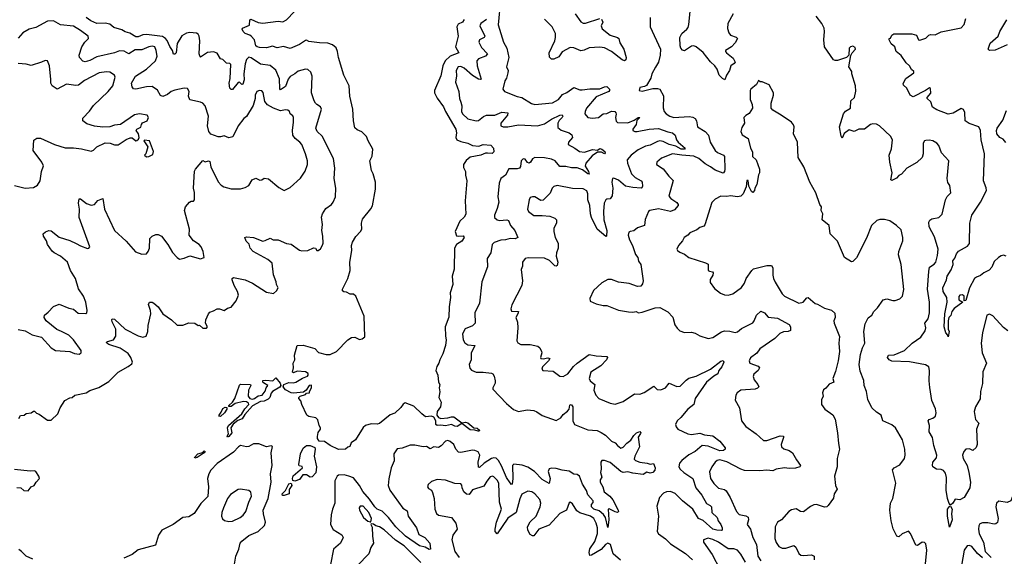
# Model space of a CAD drawing. Extents: x 1603745 to 1745082, y 385868 to 533966.
# Tile 451 of 646: x 1696279 to 1704642, y 455054 to 459616. Entities that reach past the tile are written whole.
import ezdxf

# ---------------------------------------------------------------- set-up
doc = ezdxf.new("R2010")
doc.units = 0

msp = doc.modelspace()

# ---------------------------------------------------------------- linework, layer by layer
at = {"layer": '0CON20XD'}
for points in [[(1700361.2, 459785), (1700343.4, 459573.4), (1700388.9, 459425), (1700417.3, 459375), (1700434, 459295), (1700412.5, 459215), (1700426.4, 459185), (1700426.1, 459165), (1700412.4, 459117.6), (1700399.1, 459095), (1700382.5, 459025), (1700395, 459006.2), (1700505, 458963.8), (1700545, 458954.4), (1700624.4, 458904.4), (1700655, 458895.6), (1700805, 458908.2), (1700855, 458937.1), (1700888.8, 458981.2), (1700925, 458997.6), (1700985, 459040.4), (1701035, 459021.1), (1701055, 459020.5), (1701120.5, 459029.5), (1701205, 459028.2), (1701245, 459045.9), (1701265, 459047.8), (1701286.9, 459025), (1701289.6, 459015), (1701283.6, 459005), (1701175, 458959.2), (1701092.7, 458865), (1701080.6, 458835), (1701080, 458815), (1701105, 458784.3), (1701145, 458777.9), (1701195.3, 458784.7), (1701235, 458816.5), (1701265, 458819.1), (1701305, 458839.1), (1701334.8, 458834.8), (1701343.3, 458825), (1701343.6, 458813.6), (1701339.5, 458785), (1701345, 458752.5), (1701355, 458742.2), (1701445, 458738.9), (1701498.5, 458761.5), (1701531.2, 458785), (1701545.4, 458785.4), (1701520.8, 458759.2), (1701515.9, 458724.1), (1701486.7, 458685), (1701486.7, 458675), (1701502.5, 458665), (1701524.5, 458664.5), (1701625, 458685.3), (1701705, 458691.7), (1701785, 458662), (1701824, 458655), (1701845.6, 458635), (1701858.2, 458595), (1701871.5, 458575), (1701930.8, 458525), (1701925, 458514.7), (1701897.5, 458515), (1701851, 458541), (1701795, 458555.6), (1701745, 458581.4), (1701715, 458586.7), (1701695, 458581.6), (1701635, 458548.3), (1701595, 458540.5), (1701530.5, 458509.5), (1701471.2, 458465), (1701438.9, 458425), (1701442.5, 458395), (1701475, 458306.7), (1701505, 458274), (1701555.9, 458245.9), (1701564.4, 458235), (1701569.4, 458200.6), (1701563.9, 458186.1), (1701556, 458184), (1701485, 458188.1), (1701425, 458201.3), (1701365, 458251.9), (1701325, 458268.8), (1701313.3, 458265), (1701308, 458235), (1701317.7, 458185), (1701310.2, 458119.8), (1701295, 458094.2), (1701265, 458091.4), (1701256, 458085), (1701243.3, 458055), (1701236.7, 457985), (1701239.7, 457915), (1701266.9, 457823.1), (1701263, 457777), (1701256, 457774), (1701183.9, 457835), (1701136.5, 457935), (1701125.9, 457965), (1701122.1, 458035), (1701104.7, 458085), (1701105.2, 458135.2), (1701095, 458160), (1701065, 458178), (1700975, 458181.8), (1700845, 458205.5), (1700815, 458198.1), (1700802.2, 458185), (1700785, 458141.4), (1700725, 458081.5), (1700705, 458079.1), (1700655, 458108.9), (1700635, 458110.8), (1700615, 458103.3), (1700605.6, 458084.4), (1700592.9, 458005), (1700601.2, 457985), (1700645, 457950.8), (1700715, 457952.2), (1700782.5, 457945), (1700825, 457927.3), (1700838.2, 457915), (1700837.3, 457885), (1700814.3, 457845), (1700814.3, 457815), (1700827.8, 457765), (1700853.3, 457715), (1700853.6, 457675), (1700838.5, 457635), (1700834.5, 457605), (1700849.1, 457555), (1700845, 457527.5), (1700835, 457521.2), (1700825, 457523.8), (1700778.7, 457568.7), (1700735, 457590), (1700597.9, 457592.1), (1700571.2, 457585), (1700548, 457555), (1700548.3, 457521.7), (1700538.3, 457491.7), (1700550, 457395), (1700544.2, 457355.8), (1700459.3, 457190.7), (1700448.8, 457158.8), (1700455, 457136.7), (1700515.6, 457135), (1700510.6, 457115), (1700492, 457085), (1700508, 457045), (1700510.8, 456995), (1700502, 456885), (1700509.5, 456869.5), (1700535, 456854.2), (1700615, 456854), (1700679.5, 456839.5), (1700696.1, 456826.1), (1700711.2, 456795), (1700713.8, 456785), (1700702.5, 456745), (1700705.8, 456735.8), (1700725, 456732.2), (1700765, 456740), (1700782.5, 456735), (1700770.8, 456715), (1700718.1, 456665), (1700714.2, 456645), (1700723.2, 456633.2), (1700808.9, 456628.9), (1700865, 456585.8), (1700895, 456581.4), (1700935, 456605.8), (1700983.5, 456666.5), (1701014.3, 456695), (1701115, 456768.9), (1701175, 456758.2), (1701265, 456752.5), (1701270, 456745), (1701264, 456725), (1701215, 456673.8), (1701130.2, 456619.8), (1701115.8, 456565), (1701123.8, 456545), (1701141.7, 456531.7), (1701163.3, 456515), (1701156, 456465), (1701173.4, 456423.4), (1701196.8, 456396.8), (1701294.5, 456354.5), (1701335, 456348.1), (1701405, 456370.6), (1701500, 456435), (1701545, 456433.1), (1701583.6, 456446.4), (1701665, 456500), (1701691.7, 456471.7), (1701725, 456470), (1701765, 456486.7), (1701795, 456526.2), (1701858.9, 456498.9), (1701889.4, 456500.6), (1701938.5, 456551.5), (1701962.7, 456567.3), (1702024, 456585), (1702145, 456644.1), (1702235, 456711.8), (1702255, 456717.3), (1702260, 456705), (1702241.4, 456665), (1702215.6, 456635), (1702209.1, 456605), (1702175, 456586.2), (1702111.8, 456535), (1702015.3, 456395), (1702004.5, 456345), (1701954.7, 456305.3), (1701895.4, 456234.6), (1701862, 456205), (1701850, 456175), (1701853.3, 456155), (1701867.5, 456135), (1701954.6, 456094.6), (1701985, 456090.4), (1702055, 456101.5), (1702095, 456085.9), (1702165, 456077.3), (1702225, 456033.1), (1702271.2, 455975), (1702271.2, 455965), (1702256.3, 455953.7), (1702225, 455950), (1702125, 455990.6), (1702074.7, 455995.3), (1702015.9, 455944.1), (1701962.6, 455917.4), (1701901.2, 455868.8), (1701883.1, 455845), (1701876.9, 455815), (1701888.1, 455795), (1701918.2, 455765), (1701995, 455714.1), (1702020.3, 455635), (1702072.7, 455575), (1702111.7, 455501.7), (1702144, 455485), (1702154.6, 455474.6), (1702157.5, 455425), (1702202.5, 455385), (1702211.2, 455355), (1702233.1, 455325), (1702245.7, 455295), (1702243.9, 455276.1), (1702237.9, 455272.1), (1702200, 455275), (1702165, 455285.3), (1702085, 455359.4), (1702044.6, 455375), (1701995, 455453.8), (1701908.2, 455525), (1701845, 455587.8), (1701805, 455605.7), (1701773.3, 455603.3), (1701748.3, 455591.7), (1701713.8, 455555), (1701689.5, 455480.5), (1701703.8, 455395), (1701692, 455265), (1701704.2, 455245), (1701765, 455201.4), (1701805, 455159.2), (1701935, 455077.3), (1701992.5, 455025)], [(1696272.5, 456225), (1696285, 456250), (1696317, 456253), (1696335, 456267.5), (1696375, 456273.3), (1696395, 456286.7), (1696405, 456286.7), (1696420.8, 456270.8), (1696445, 456263.3), (1696515, 456211.2), (1696545, 456212.5), (1696603.3, 456265), (1696623.8, 456315), (1696661.2, 456378.8), (1696705, 456400), (1696725, 456403.3), (1696746.7, 456423.3), (1696842.5, 456445), (1696875, 456463.8), (1696952.2, 456487.8), (1697035, 456540), (1697115, 456620), (1697201.2, 456668.8), (1697229.8, 456690.2), (1697237.5, 456705), (1697223.6, 456745), (1697198.6, 456778.6), (1697133.4, 456823.4), (1697035, 456854.5), (1697018, 456865), (1697016, 456875), (1697025, 456881.4), (1697075, 456895.7), (1697095.5, 456924.5), (1697093.9, 456985), (1697065, 457047.5), (1697060, 457065), (1697065, 457073.3), (1697085, 457068.6), (1697174.6, 456984.6), (1697285, 456929.2), (1697325, 456917.5), (1697354.2, 456925.8), (1697367.5, 456965), (1697370.5, 457015), (1697393.8, 457115), (1697390.9, 457145), (1697371.9, 457195), (1697380, 457215), (1697405, 457214.2), (1697417.1, 457207.1), (1697455, 457174), (1697495.8, 457115), (1697567.5, 457065), (1697615, 457018.8), (1697665, 457020), (1697715, 457040), (1697765, 457036.2), (1697795, 457017.5), (1697805, 457020), (1697833, 456993), (1697865, 456992.5), (1697872.5, 457005), (1697856.7, 457035), (1697860, 457065), (1697881.2, 457115), (1697895, 457130), (1697925, 457140), (1697955, 457159.2), (1697975, 457158.6), (1698015, 457142.5), (1698045, 457163.3), (1698075, 457172.5), (1698117.5, 457225), (1698136, 457275), (1698127.5, 457305), (1698099.4, 457355), (1698084.3, 457405), (1698084.3, 457415.7), (1698095, 457423.3), (1698195, 457404), (1698255, 457375.8), (1698375, 457298.8), (1698435, 457287.5), (1698460, 457310), (1698473.3, 457335), (1698458.8, 457365), (1698457, 457387), (1698435.5, 457445.5), (1698423.1, 457545), (1698386.7, 457576.7), (1698263.1, 457645), (1698236.7, 457675), (1698227.7, 457707.7), (1698203, 457733), (1698192, 457765), (1698205, 457769.2), (1698265, 457765.7), (1698345, 457734.2), (1698365, 457737.5), (1698405, 457758.8), (1698432.5, 457745), (1698475, 457743.8), (1698545, 457714.2), (1698585, 457706.7), (1698655, 457656.9), (1698675, 457650), (1698725.8, 457654.2), (1698775, 457677.5), (1698790, 457675), (1698803.6, 457653.6), (1698815, 457652.5), (1698835, 457667.5), (1698851.7, 457698.3), (1698856.2, 457715), (1698853.3, 457775), (1698844, 457824), (1698850.6, 457875), (1698842, 457938), (1698850.6, 457965), (1698879.8, 458010.2), (1698926, 458045), (1698942, 458065), (1698959.7, 458110.3), (1698962.9, 458185), (1698949.6, 458265), (1698956.5, 458355), (1698942.9, 458435), (1698846.6, 458625), (1698806.5, 458665), (1698793.5, 458693.5), (1698842.5, 458855), (1698834, 458875), (1698803.6, 458896.4), (1698790.8, 458905), (1698778.9, 458925), (1698757.1, 458995), (1698762, 459135), (1698750.5, 459170.5), (1698725, 459191.4), (1698705, 459194.4), (1698645, 459178.6), (1698615, 459154.4), (1698575, 459133.6), (1698558.7, 459111.3), (1698535, 459048.5), (1698495, 459018.8), (1698489.5, 459029.5), (1698486.2, 459113.8), (1698455, 459188.2), (1698405, 459225.3), (1698325, 459238.5), (1698245, 459292.9), (1698225, 459297.5), (1698205, 459278), (1698195, 459240), (1698183.1, 459155), (1698184.3, 459105), (1698175, 459067.5), (1698165, 459064.4), (1698145, 459083.6), (1698135, 459082.1), (1698085, 459023.8), (1698075, 459021.2), (1698063.8, 459035), (1698058.4, 459075), (1698067.1, 459115), (1698071.2, 459235), (1698062.3, 459242.3), (1698035, 459246), (1698005, 459276.2), (1697984.3, 459284.3), (1697955, 459330.8), (1697925, 459343.1), (1697875, 459336.9), (1697815, 459297.5), (1697811.2, 459301.2), (1697804.2, 459325), (1697808.5, 459435), (1697802.9, 459475), (1697795, 459493.8), (1697781.1, 459501.1), (1697725, 459508.2), (1697695, 459501.1), (1697655, 459478.5), (1697616, 459415), (1697606.9, 459335), (1697595, 459323.5), (1697585, 459322.9), (1697577.5, 459355), (1697555, 459386.9), (1697530.3, 459440.2), (1697516.8, 459456.8), (1697491.9, 459471.9), (1697355, 459491.4), (1697323.5, 459486.5), (1697285, 459470.9), (1697265, 459470.5), (1697215, 459500.8), (1697175, 459512.2), (1697145, 459530), (1697078.8, 459548.8), (1697045, 459578.1), (1697005, 459585.5), (1696935, 459582.7), (1696883.3, 459605), (1696843.8, 459635)], [(1700052.6, 459617.4), (1700040, 459595), (1700002.9, 459577.1), (1699991.8, 459555), (1700001.8, 459475), (1699981.1, 459385), (1700009.2, 459335), (1699935, 459306.5), (1699893.4, 459266.5), (1699873.9, 459225), (1699855, 459137.5), (1699800.7, 459015), (1699800.7, 458995), (1699825, 458948.5), (1699877.5, 458875), (1699894.6, 458835), (1699983.2, 458685), (1699990, 458655), (1699984.2, 458614.2), (1699992.7, 458595), (1700025, 458579.4), (1700085.9, 458565.9), (1700125, 458546), (1700179.5, 458540.5), (1700214.4, 458555.6), (1700279.5, 458549.5), (1700302.5, 458525), (1700307.1, 458492.9), (1700291.8, 458478.2), (1700252.1, 458482.1), (1700235, 458482.2), (1700195, 458465.4), (1700105, 458447.1), (1700070.2, 458419.8), (1700046.9, 458385), (1700048.7, 458358.7), (1700065.7, 458325), (1700064, 458295), (1700077.5, 458245), (1700062, 458075), (1700067.7, 457962.3), (1700055, 457936.7), (1700016.4, 457903.6), (1699978.8, 457815), (1699989.5, 457779.5), (1700005, 457774.4), (1700045, 457777.5), (1700054.3, 457765), (1700035, 457732.5), (1699988.8, 457705), (1699970.8, 457675), (1699968, 457495), (1699951.2, 457435), (1699958.8, 457365), (1699934, 457295), (1699937.5, 457255), (1699925.8, 457175), (1699922.4, 457087.6), (1699892.5, 457005), (1699895.5, 456925.5), (1699900.5, 456895), (1699894.2, 456845), (1699874, 456775), (1699846.2, 456725), (1699840, 456695), (1699822.2, 456667.8), (1699812, 456635), (1699831.2, 456595), (1699836.2, 456535), (1699846, 456515), (1699842, 456485), (1699848, 456452), (1699840, 456405), (1699858.8, 456365), (1699852, 456325), (1699825, 456283.8), (1699823, 456255), (1699835.3, 456235), (1699855, 456225.2), (1699915, 456231.4), (1699945, 456240.8), (1699965, 456238.8), (1700035, 456190), (1700065, 456194.4), (1700085, 456188.9), (1700135, 456147.5), (1700165, 456144.6), (1700184.4, 456125), (1700181.2, 456118.8), (1700171.8, 456118.2), (1700145, 456127.1), (1700105, 456130), (1700035, 456184.3), (1699995, 456158.2), (1699975, 456160.5), (1699945, 456175.5), (1699895, 456163.8), (1699855, 456169.4), (1699825, 456166), (1699812, 456175), (1699813.8, 456205), (1699796.2, 456236.2), (1699775, 456244.8), (1699725, 456239.4), (1699693.1, 456265), (1699625, 456330.9), (1699552.5, 456357.5), (1699535, 456346.7), (1699515, 456318.8), (1699465, 456271.2), (1699425, 456256.2), (1699335, 456184), (1699315, 456178), (1699265, 456180), (1699215, 456166.7), (1699195, 456150), (1699131.2, 456045), (1699095, 456017.5), (1699082.5, 455987.5), (1699065, 455982.5), (1699045, 455963.8), (1698986.9, 455963.1), (1698914.4, 455995), (1698868.8, 456028.8), (1698822.8, 456032.8), (1698809.1, 456055), (1698807.8, 456072.3), (1698815, 456106.7), (1698833.3, 456135), (1698833.3, 456145), (1698822, 456165), (1698810, 456215), (1698795, 456230), (1698735, 456242), (1698718.8, 456255), (1698673.8, 456345), (1698667, 456377), (1698650, 456395), (1698650, 456405), (1698660, 456415), (1698705, 456430), (1698715, 456440), (1698740, 456445), (1698740, 456455), (1698757.5, 456485), (1698758.3, 456508.3), (1698737.5, 456505), (1698712.7, 456467.3), (1698689.5, 456450.5), (1698605, 456440.8), (1698585, 456442.5), (1698535, 456469.4), (1698517.1, 456495), (1698523.2, 456515), (1698565, 456531.4), (1698605, 456529.2), (1698625, 456534.4), (1698681.8, 456568.2), (1698723.3, 456585), (1698730, 456595), (1698727.7, 456607.7), (1698705, 456623.3), (1698635, 456626.7), (1698605, 456612.5), (1698595, 456620), (1698604, 456655), (1698601.2, 456695), (1698616.2, 456725), (1698612.2, 456765), (1698635, 456845.8), (1698685, 456848), (1698785, 456822), (1698816.4, 456786.4), (1698880.5, 456770.5), (1698915, 456770), (1698970, 456795), (1699065, 456893.8), (1699095.8, 456914.2), (1699125, 456917.5), (1699165, 456896.7), (1699187.7, 456902.3), (1699210, 456920), (1699205.5, 457095), (1699134.2, 457264.2), (1699115, 457281.2), (1699085, 457283.8), (1699055, 457300), (1699031.7, 457301.7), (1699020.3, 457310.3), (1699019.2, 457325), (1699065, 457416.7), (1699085.8, 457485), (1699082, 457555), (1699098.6, 457655), (1699096.7, 457695), (1699106.7, 457725), (1699135, 457772.5), (1699173.3, 457815), (1699183.3, 457835), (1699182.9, 457885), (1699190.9, 457919.1), (1699262.3, 458007.7), (1699276.2, 458033.8), (1699301.5, 458175), (1699299.5, 458235), (1699280.8, 458305), (1699266.7, 458335), (1699253.3, 458415), (1699273.3, 458455), (1699278, 458515), (1699238, 458585), (1699224.1, 458624.1), (1699185, 458664), (1699145, 458678.8), (1699125, 458697.5), (1699112.9, 458755), (1699107.9, 458855), (1699083.3, 458965), (1699076, 459055), (1699032, 459145), (1698986, 459295), (1698978, 459345), (1698965.5, 459375.5), (1698935, 459402.5), (1698895, 459417.5), (1698825, 459418.8), (1698735, 459430), (1698715, 459441.2), (1698705, 459440), (1698655, 459405.8), (1698575, 459372), (1698518, 459388), (1698465, 459377.5), (1698425, 459392.2), (1698375, 459377.9), (1698315, 459378.8), (1698295, 459383.9), (1698284.5, 459395), (1698273.8, 459445), (1698245, 459475.5), (1698234.2, 459485), (1698195, 459498.8), (1698176.8, 459515), (1698169.5, 459535), (1698172.5, 459545), (1698230, 459570), (1698233.8, 459615), (1698240.7, 459619.3), (1698303.5, 459593.5), (1698345, 459586.2), (1698475, 459603.6), (1698515, 459598.9), (1698543.6, 459615), (1698613.1, 459685)], [(1700995.6, 459665), (1701045, 459598.6), (1701065, 459586.7), (1701085.6, 459585.6), (1701205, 459625.5)], [(1701632.5, 459635), (1701633.3, 459555), (1701721.2, 459365), (1701718, 459315), (1701703.1, 459255), (1701677.9, 459212.1), (1701647.5, 459155), (1701640.3, 459119.7), (1701603.8, 459056.2), (1701585, 459046.7), (1701545, 459040), (1701540, 459015), (1701565, 459007.5), (1701655, 459030), (1701695, 459031.4), (1701715, 459026), (1701747.6, 458967.6), (1701743, 458867), (1701753.1, 458835), (1701770.8, 458815), (1701801.2, 458795), (1701834.6, 458784.6), (1701965, 458794.2), (1701995, 458787.8), (1702015.9, 458775), (1702026.3, 458755), (1702036.4, 458706.4), (1702100.6, 458665), (1702127.8, 458635), (1702144.4, 458575), (1702185, 458504.4), (1702205, 458487.5), (1702255.2, 458465.2), (1702263.9, 458453.9), (1702266.9, 458345), (1702264.4, 458325.6), (1702255, 458311.2), (1702185, 458337.4), (1702146.2, 458366.2), (1702099.8, 458389.8), (1702046.6, 458436.6), (1702005, 458455.5), (1701903, 458463), (1701823.7, 458476.3), (1701730.5, 458439.5), (1701689.2, 458405), (1701686.2, 458385), (1701745, 458347.1), (1701791.9, 458285), (1701829.4, 458249.4), (1701792, 458115), (1701808, 458095), (1701860.5, 458060.5), (1701871.9, 458045), (1701871.9, 458035), (1701841.7, 457998.3), (1701805.6, 457985.6), (1701705, 458009.2), (1701631.2, 457995), (1701619.2, 457985), (1701591.7, 457918.3), (1701584.5, 457865.5), (1701524.7, 457845.3), (1701495, 457820), (1701463.4, 457816.6), (1701451.3, 457808.7), (1701447.5, 457785), (1701458.6, 457745), (1701484.3, 457695), (1701509.7, 457619.7), (1701530, 457595), (1701534.4, 457564.4), (1701553.8, 457535), (1701573.8, 457395), (1701569.5, 457370.5), (1701555, 457350), (1701525, 457348), (1701455, 457372), (1701365, 457383.3), (1701305, 457406.7), (1701273, 457407), (1701221.7, 457378.3), (1701152.5, 457315), (1701122.5, 457245), (1701125, 457222.5), (1701175, 457200), (1701235, 457186.7), (1701266.1, 457186.1), (1701365, 457146.7), (1701448.3, 457131.7), (1701485, 457130), (1701513.9, 457136.1), (1701534.2, 457124.2), (1701565, 457128.1), (1701675, 457166.1), (1701715, 457168), (1701785, 457131.2), (1701826.4, 457086.4), (1701842.1, 457022.1), (1701862.1, 456992.1), (1701885, 456971.2), (1701926.1, 456956.1), (1701985, 456960), (1702015, 456951.2), (1702055, 456928.8), (1702125, 456906.2), (1702165, 456913.3), (1702238.9, 456961.1), (1702265, 456970.8), (1702309.1, 456969.1), (1702355, 456957.8), (1702375, 456962.5), (1702408.7, 456991.3), (1702505, 457038.1), (1702517.5, 457055), (1702535.7, 457105), (1702575, 457139.2), (1702604, 457125), (1702635, 457088), (1702715, 457079.4), (1702815, 457025.7), (1702825.6, 457005), (1702825, 456974.2), (1702805, 456965.6), (1702765, 456962.2), (1702735, 456947.1), (1702693.8, 456906.2), (1702565, 456818.6), (1702538.9, 456781.1), (1702485, 456740), (1702474.4, 456715), (1702481.2, 456695), (1702551.2, 456671.2), (1702563.3, 456655), (1702552, 456635), (1702515, 456601.2), (1702507.7, 456582.3), (1702515.7, 456555), (1702548, 456515), (1702556.7, 456495), (1702546.6, 456483.4), (1702525.4, 456474.6), (1702403.3, 456465), (1702373.8, 456445), (1702360, 456425), (1702355, 456380)], [(1702337.4, 459665), (1702291.9, 459585), (1702289.8, 459539.8), (1702300.9, 459505), (1702315, 459485.6), (1702365, 459467.5), (1702375.5, 459455), (1702355, 459418.1), (1702325.3, 459384.8), (1702274, 459355), (1702272.9, 459345), (1702280.8, 459335), (1702339.2, 459289.2), (1702355.4, 459255), (1702347.7, 459242.3), (1702319.5, 459225), (1702308.2, 459185), (1702281.4, 459145), (1702268.8, 459105), (1702247.5, 459115), (1702220, 459145), (1702202.5, 459195), (1702182, 459225), (1702145, 459257.7), (1702085, 459336), (1702025, 459385.5), (1702005, 459393.8), (1701985, 459391.5), (1701925, 459351.1), (1701908.2, 459358.2), (1701894.8, 459374.8), (1701887.8, 459395), (1701884.7, 459465), (1701902.3, 459497.7), (1701945.3, 459535), (1701955, 459550.8), (1701962.7, 459575), (1701973.1, 459685)], [(1704670.3, 456970.3), (1704635, 456998), (1704545, 457099.2), (1704515, 457112.9), (1704492, 457105), (1704456.8, 456953.2), (1704446.4, 456865), (1704453.8, 456785), (1704491.1, 456695), (1704457.9, 456622.1), (1704457.3, 456522.7), (1704438.8, 456455), (1704436, 456394), (1704396.2, 456325), (1704385.7, 456285), (1704398, 456218), (1704425.8, 456185), (1704404.2, 456135), (1704410.8, 456005), (1704401.2, 455978.8), (1704375, 455952.5), (1704345, 455968.6), (1704315, 455964), (1704298.1, 455945), (1704286.9, 455915), (1704293.3, 455885), (1704325.6, 455825), (1704341.1, 455765), (1704354.2, 455685), (1704348, 455635), (1704300, 455555), (1704265, 455534.2), (1704225, 455538.6), (1704204.4, 455505.6), (1704185, 455490), (1704172.3, 455502.3), (1704158, 455545), (1704148, 455615), (1704151.3, 455725), (1704141.8, 455761.8), (1704124.6, 455784.6), (1704105, 455791.9), (1704065, 455794), (1704035.8, 455815), (1704031.1, 455825), (1704035.9, 455854.1), (1704065, 455890), (1704068.8, 455915), (1704041.6, 455995), (1704030.8, 456065), (1704002.1, 456112.1), (1704006.9, 456165), (1703995.7, 456205), (1704003.8, 456216.2), (1704035, 456229.1), (1704058.5, 456245), (1704062.5, 456275), (1704056.4, 456306.4), (1704027.3, 456377.3), (1704008.7, 456488.7), (1704003.8, 456545), (1704007.3, 456635), (1703999.2, 456665), (1703972.1, 456682.1), (1703836.7, 456706.7), (1703685, 456713.8), (1703664.1, 456724.1), (1703648.9, 456745), (1703657.2, 456762.8), (1703705, 456767.5), (1703794.3, 456805), (1703858.5, 456865), (1703933.6, 456916.4), (1703969.5, 456970.5), (1703973.8, 456995), (1703966.2, 457035), (1703995, 457073.8), (1704006.2, 457125), (1704005.4, 457215), (1703990.4, 457325), (1704000, 457475), (1704007.1, 457512.9), (1704045, 457537.1), (1704059.5, 457555), (1704075, 457612.5), (1704079.2, 457665), (1704049.1, 457769.1), (1704003.1, 457855), (1703999.2, 457895), (1704008.8, 457911.2), (1704025, 457922), (1704085, 457935.7), (1704115, 457962), (1704142, 458085), (1704157, 458113), (1704186.7, 458145), (1704177.5, 458205), (1704161.3, 458231.3), (1704155.8, 458265), (1704169.2, 458415), (1704107.1, 458485), (1704085, 458546.7), (1704067.4, 458567.4), (1704035, 458585.7), (1704002.3, 458592.3), (1703975, 458590), (1703963.3, 458585), (1703952, 458565), (1703951.2, 458475), (1703942.5, 458445), (1703898.3, 458401.7), (1703815, 458353.8), (1703767.7, 458302.3), (1703745, 458290), (1703725, 458267.5), (1703685, 458250), (1703677.5, 458255), (1703689.4, 458315), (1703670, 458405), (1703664, 458465), (1703682.7, 458517.3), (1703691.1, 458595), (1703675.7, 458625), (1703582.5, 458715), (1703556.8, 458726.8), (1703525, 458731.5), (1703504.1, 458725.9), (1703455, 458684.6), (1703405.5, 458684.5), (1703365, 458665.7), (1703325, 458678.6), (1703280.7, 458649.3), (1703265, 458610), (1703256.2, 458625), (1703242.9, 458705), (1703277.1, 458815), (1703291.7, 458838.3), (1703335.7, 458865), (1703338.8, 458925), (1703368.8, 458955), (1703380.7, 459009.3), (1703378.8, 459055), (1703347.5, 459155), (1703346.7, 459175), (1703320, 459215), (1703338.3, 459311.7), (1703350, 459335), (1703378.8, 459365), (1703375, 459380), (1703355, 459390), (1703335, 459386.7), (1703323.3, 459375), (1703320, 459315), (1703302.5, 459295), (1703225, 459268.6), (1703205, 459268), (1703190, 459275), (1703115.7, 459385), (1703107.8, 459445), (1703115.6, 459515), (1703112.9, 459545), (1703091.9, 459585), (1703044, 459645)], [(1698183.8, 458775), (1698132.9, 458715), (1698089.1, 458620.9), (1698055, 458611.5), (1698015, 458628.5), (1697985, 458620), (1697965, 458621.1), (1697903.1, 458643.1), (1697886.2, 458665), (1697873.3, 458715), (1697881.1, 458795), (1697854.4, 458885), (1697835.4, 458905.4), (1697815, 458914.4), (1697723.3, 458935), (1697711.2, 458965), (1697717.1, 459005), (1697705, 459030), (1697676.4, 459033.6), (1697595, 459015.6), (1697565.4, 459004.6), (1697535, 458980), (1697495, 458964.3), (1697475, 458972.9), (1697448, 459018), (1697405, 459048.6), (1697355, 459046.1), (1697265, 459025.6), (1697245, 459029.2), (1697234.3, 459045), (1697229.4, 459075), (1697260.9, 459135), (1697355, 459196.2), (1697432.7, 459265), (1697447.1, 459305), (1697438.8, 459355), (1697425.6, 459385), (1697405, 459389.6), (1697375, 459386), (1697315, 459360.8), (1697260.1, 459359.9), (1697205, 459326), (1697165, 459348.1), (1697125, 459350.7), (1697085, 459333.8), (1696935, 459301.6), (1696875, 459268.2), (1696835, 459258.6), (1696815, 459262.5), (1696787.1, 459295), (1696782.9, 459315), (1696807.8, 459385), (1696833.3, 459425), (1696861.9, 459455), (1696860.6, 459475), (1696795, 459525.2), (1696735, 459559.6), (1696625, 459573.4), (1696565, 459607.1), (1696515, 459602.5), (1696415, 459549.6), (1696358.6, 459535), (1696304.5, 459505.5), (1696265, 459460)], [(1700242.8, 459617.2), (1700196.5, 459585), (1700186.2, 459565), (1700228.2, 459475), (1700224, 459465), (1700183.1, 459445), (1700179.1, 459425), (1700200.4, 459380.4), (1700252.2, 459325), (1700235.3, 459304.8), (1700176, 459284), (1700162.7, 459265), (1700164, 459225), (1700199.4, 459110.6), (1700193.8, 459106.2), (1700175, 459111.5), (1700125, 459141.6), (1700055, 459202.9), (1700025, 459219.1), (1700002.5, 459215), (1699984.7, 459185.3), (1699988.3, 459138.3), (1699980.5, 459085), (1700007.7, 459005), (1700013.1, 458945), (1700026, 458914), (1700034.6, 458885), (1700030.9, 458835), (1700040.5, 458815), (1700085, 458774.5), (1700155, 458755.6), (1700175, 458760), (1700216.9, 458793.1), (1700244.6, 458805.4), (1700315, 458803.4), (1700375, 458828.8), (1700424, 458825), (1700421.2, 458805), (1700364.5, 458735), (1700364.2, 458715), (1700386.3, 458706.3), (1700425, 458703.8), (1700515, 458723.3), (1700677.6, 458712.4), (1700735, 458730), (1700795, 458770.8), (1700866.7, 458805), (1700885, 458807.1), (1700891.4, 458795), (1700886.9, 458785), (1700861.9, 458758.1), (1700850.4, 458735), (1700850.2, 458700.2), (1700876.4, 458676.4), (1700945, 458653.1), (1700968.2, 458638.2), (1700973.5, 458615), (1700939.4, 458575), (1700938.1, 458555), (1700994.5, 458524.5), (1701033.3, 458495), (1701075, 458488.9), (1701145, 458511.6), (1701185, 458508.1), (1701205, 458519.6), (1701222.5, 458515), (1701247.5, 458495), (1701251.2, 458485), (1701245, 458476.7), (1701219.8, 458489.8), (1701185, 458489.2), (1701141.6, 458458.4), (1701086.4, 458395), (1701081.6, 458371.6), (1701110, 458325), (1701115, 458304), (1701105, 458304.5), (1701058.4, 458338.4), (1701015, 458356.1), (1700965, 458355.7), (1700918.7, 458368.7), (1700865, 458368.2), (1700825.4, 458415), (1700795, 458429.5), (1700735, 458440.9), (1700655, 458445.5), (1700635, 458432.9), (1700618.5, 458405), (1700605, 458395.6), (1700591.2, 458401.2), (1700571.4, 458431.4), (1700555, 458434.5), (1700538.2, 458415), (1700531.1, 458368.9), (1700522.5, 458355), (1700505, 458348.2), (1700432.1, 458347.9), (1700405.6, 458295), (1700364.6, 458265.4), (1700350.6, 458225), (1700339.4, 458110.6), (1700348.8, 458065), (1700335, 458010), (1700310.8, 457955), (1700310.8, 457935), (1700334, 457915), (1700355, 457907.8), (1700415, 457913.1), (1700429.1, 457909.1), (1700446.1, 457866.1), (1700483.7, 457823.7), (1700510, 457765), (1700487.3, 457752.7), (1700445, 457754.5), (1700405, 457743.3), (1700365, 457741.1), (1700309.4, 457720.6), (1700291.9, 457705), (1700279.4, 457635), (1700248.1, 457585), (1700250.6, 457515), (1700205, 457387.5), (1700184.4, 457205), (1700143.6, 457125), (1700146.5, 457035), (1700125.4, 457014.6), (1700062.6, 456987.4), (1700040, 456945), (1700045.6, 456895), (1700059.8, 456869.8), (1700085, 456850.6), (1700145.4, 456845.4), (1700138.7, 456831.3), (1700112.4, 456782.4), (1700114, 456725), (1700096.2, 456685), (1700103, 456653), (1700115.9, 456635.9), (1700155, 456618), (1700215, 456619.2), (1700285, 456611.2), (1700296.7, 456605), (1700310, 456585), (1700316.2, 456545), (1700315.8, 456525), (1700296, 456485), (1700296.7, 456475), (1700412.4, 456352.4), (1700473.4, 456303.4), (1700515, 456285.8), (1700588.8, 456298.8), (1700644.2, 456294.2), (1700672.3, 456282.3), (1700715, 456251.2), (1700835, 456208.8), (1700875, 456232), (1700895, 456258.6), (1700932.2, 456287.8), (1700944.3, 456305), (1700951.5, 456338.5), (1700955, 456343.8), (1700965, 456342), (1700976.9, 456325), (1700977.5, 456205), (1700990.4, 456175), (1701105, 456130.2), (1701182.3, 456122.3), (1701217.1, 456107.1), (1701254, 456084), (1701305, 456034.2), (1701335, 456020), (1701355, 455995.6), (1701384.6, 455974.6), (1701405, 455982.5), (1701435, 456014.5), (1701469.9, 456040.1), (1701495, 456081.2), (1701518, 456105), (1701545, 456114), (1701554, 456105), (1701552.3, 456097.7), (1701532.5, 456067.5), (1701542.5, 455985), (1701502.1, 455905), (1701498.9, 455878.9), (1701508.6, 455868.6), (1701545, 455855.5), (1701606.9, 455846.9), (1701635, 455836.7), (1701661.7, 455841.7), (1701676.7, 455805), (1701673.3, 455785), (1701656.2, 455765), (1701635, 455762.1), (1701605, 455770), (1701575, 455750.3), (1701485, 455760), (1701445, 455771), (1701405, 455766.5), (1701384, 455775), (1701295, 455852.8), (1701245, 455869.4), (1701222, 455868), (1701216, 455854), (1701217.5, 455795), (1701211.4, 455765), (1701222.3, 455727.7), (1701210, 455705), (1701208.9, 455685), (1701231.9, 455645), (1701242.8, 455602.8), (1701291.5, 455565), (1701315.9, 455535), (1701362.9, 455445), (1701364, 455435), (1701355, 455427.5), (1701335, 455431.5), (1701285, 455457.5), (1701276.4, 455453.6), (1701281.5, 455365), (1701275, 455300), (1701252.9, 455382.9), (1701238.4, 455408.4), (1701201.8, 455441.8), (1701155, 455455.5), (1701134.1, 455475), (1701135, 455493.3), (1701149.7, 455510.3), (1701148.1, 455525), (1701105.4, 455575.4), (1701092, 455612), (1701057.7, 455667.7), (1701032.7, 455735), (1701015, 455748.5), (1700985, 455752.5), (1700945, 455778.8), (1700885.8, 455785.8), (1700835, 455801.2), (1700795, 455803.5), (1700775, 455796.9), (1700766.9, 455775), (1700785.4, 455715), (1700775, 455674), (1700715, 455706.5), (1700652.2, 455775), (1700595, 455812.8), (1700547.6, 455827.6), (1700475, 455836.6), (1700463.3, 455825), (1700466.4, 455715), (1700461.7, 455668.3), (1700455, 455665.8), (1700445, 455677.5), (1700414.5, 455725), (1700371.9, 455821.9), (1700345, 455867.8), (1700325, 455888.5), (1700305, 455890.9), (1700285, 455884.6), (1700223.6, 455846.4), (1700185, 455809.5), (1700175, 455810.8), (1700172.5, 455855), (1700187.1, 455915), (1700171.9, 455941.9), (1700145, 455954.6), (1700125, 455956.1), (1700025, 455937.7), (1700005, 455939.3), (1699983.4, 455963.4), (1699965, 456005.5), (1699935, 456030.6), (1699915, 456038.9), (1699895, 456031.4), (1699858.1, 455991.9), (1699835, 455978.2), (1699795, 455985.8), (1699765, 455968.8), (1699735, 455988.6), (1699705, 455985.8), (1699635, 456000), (1699595, 455997.5), (1699526.6, 455973.4), (1699485, 455968.8), (1699457.1, 455925), (1699458.9, 455865), (1699433.6, 455805), (1699413.4, 455713.4), (1699409.1, 455655), (1699422.5, 455615), (1699534.1, 455464.1), (1699570, 455440), (1699576.9, 455395), (1699648.9, 455295), (1699669.7, 455239.7), (1699719.2, 455215), (1699762, 455165), (1699767.5, 455115), (1699757.5, 455112.5), (1699721.4, 455131.4), (1699675, 455142.1), (1699555, 455224.7), (1699472.8, 455305), (1699412.5, 455385), (1699356.7, 455436.7), (1699315, 455455.4), (1699295, 455474.2), (1699249.2, 455539.2), (1699192.6, 455605), (1699164.5, 455655), (1699115, 455721.5), (1699074.2, 455735), (1699035, 455746.4), (1698987.5, 455742.5), (1698975, 455734), (1698955.5, 455695), (1698955.9, 455505), (1698935.6, 455455), (1698925, 455406.7), (1698917.8, 455325), (1698942.2, 455282.2), (1699015, 455236.7), (1699027.3, 455212.7), (1699004.6, 455165.4), (1698945.3, 455114.7), (1698919.6, 454985)], [(1701220.9, 459620.9), (1701230.6, 459595), (1701217.1, 459565), (1701225, 459537.5), (1701295, 459484.5), (1701355, 459464.4), (1701366.7, 459455), (1701375, 459418.8), (1701410.6, 459365), (1701429.2, 459295), (1701426.7, 459275), (1701415, 459266.7), (1701395, 459274.3), (1701306.2, 459346.2), (1701245, 459376.7), (1701205, 459382.5), (1701115, 459376.4), (1701073.9, 459356.1), (1701045, 459350), (1700985, 459378), (1700955, 459380), (1700885, 459341.9), (1700859.1, 459300.9), (1700815, 459280.9), (1700795, 459281.8), (1700777.9, 459297.9), (1700775.4, 459335), (1700822.9, 459435), (1700830.8, 459465), (1700829.3, 459499.3), (1700800, 459555), (1700735, 459621.1)], [(1704656, 457605), (1704635, 457613.1), (1704615, 457609.1), (1704592.2, 457595), (1704555, 457560), (1704537, 457513), (1704512.3, 457487.7), (1704466.6, 457463.4), (1704440, 457440), (1704405, 457428.2), (1704389.5, 457415), (1704346.9, 457335), (1704315, 457227.5), (1704300, 457225), (1704300, 457265), (1704286.1, 457276.1), (1704265, 457273.3), (1704255.9, 457264.1), (1704256.7, 457235), (1704290, 457215), (1704215, 457162), (1704194.6, 457135), (1704187.9, 457102.1), (1704171.1, 457085), (1704163.5, 457055), (1704164.2, 456985), (1704174, 456965), (1704165, 456920), (1704162.9, 456932.9), (1704146, 456955), (1704130.4, 457005), (1704137.8, 457115), (1704155.6, 457215.6), (1704153.3, 457255), (1704122.5, 457305), (1704119.3, 457335), (1704150.6, 457405), (1704156.4, 457435), (1704190.8, 457489.2), (1704206.2, 457535), (1704205.7, 457565), (1704220, 457590), (1704234.7, 457625.3), (1704252.3, 457647.7), (1704328, 457692), (1704345.3, 457714.7), (1704349.4, 457885), (1704366.6, 457953.4), (1704439.4, 458065), (1704489.4, 458165), (1704487.8, 458187.8), (1704463.9, 458246.1), (1704472.5, 458475), (1704446, 458595), (1704438.8, 458675), (1704425.8, 458705.8), (1704342.3, 458732.3), (1704310, 458755), (1704305.9, 458825.9), (1704293.6, 458853.6), (1704275, 458860), (1704208.3, 458821.7), (1704165, 458811.8), (1704068.3, 458848.3), (1704032.7, 458872.7), (1704018.8, 458918.8), (1703987.5, 458945), (1703987.5, 458955), (1704018.8, 458991.2), (1704015, 459030), (1704005, 459036.7), (1703970.8, 459015), (1703868.8, 458961.2), (1703841.2, 458975), (1703813.6, 459033.6), (1703785, 459060), (1703783, 459073), (1703804.4, 459115), (1703872.5, 459165), (1703873.3, 459175), (1703852.1, 459192.1), (1703835, 459223.1), (1703808.9, 459248.9), (1703765, 459312.5), (1703724, 459345), (1703711.2, 459385), (1703681.7, 459411.7), (1703662.5, 459445), (1703662.5, 459455), (1703675, 459460), (1703686.7, 459485), (1703703.2, 459496.8), (1703855, 459497.1), (1703896.7, 459485), (1703912.5, 459445), (1703925, 459443.3), (1703975, 459458.8), (1704000, 459485), (1704015, 459491.2), (1704055, 459486.7), (1704105.8, 459514.2), (1704275, 459548), (1704302, 459575), (1704314, 459625)], [(1704665, 459402.5), (1704565, 459358), (1704515, 459354), (1704503.3, 459365), (1704522.4, 459417.6), (1704588.5, 459475), (1704604.6, 459515), (1704664.4, 459615)], [(1696235.4, 458205.4), (1696325, 458182.9), (1696395, 458190), (1696429.5, 458210.5), (1696451.2, 458245), (1696463.8, 458325), (1696481.2, 458375), (1696468, 458405), (1696394.4, 458505), (1696398, 458592), (1696425, 458609.2), (1696455, 458608), (1696575, 458553.6), (1696665, 458526.7), (1696736.6, 458526.6), (1696805, 458518.6), (1696885, 458498), (1696905, 458506.2), (1696935, 458536), (1697005, 458569.2), (1697045.9, 458565.9), (1697085, 458552), (1697115, 458551.2), (1697183.8, 458596.2), (1697218.3, 458611.7), (1697235, 458612.5), (1697265, 458586.7), (1697275, 458590), (1697288.3, 458601.7), (1697292.5, 458615), (1697286.7, 458645), (1697267.5, 458675), (1697272.5, 458685), (1697307, 458703), (1697313.6, 458726.4), (1697320.8, 458739.2), (1697362.5, 458755), (1697374, 458785), (1697362.5, 458805), (1697295, 458816.2), (1697253, 458807), (1697135.8, 458724.2), (1697085, 458719.2), (1697045, 458706), (1696985, 458703.3), (1696915, 458711.5), (1696849.3, 458729.3), (1696815, 458757.5), (1696815, 458780), (1696872.2, 458837.8), (1696905, 458887.8), (1697031.5, 459005), (1697069.6, 459055), (1697088.3, 459128.3), (1697082.5, 459145), (1697045, 459169.2), (1697015, 459172.9), (1696955, 459163.1), (1696829.8, 459100.2), (1696779.2, 459060.8), (1696755, 459057.1), (1696675, 459066.7), (1696596.1, 459026.1), (1696554.3, 459055), (1696544.5, 459075), (1696542.4, 459107.6), (1696532.5, 459225), (1696515, 459265.8), (1696495, 459269.2), (1696465, 459254), (1696375, 459225.7), (1696335, 459238), (1696265, 459244)], [(1703971.1, 454991.1), (1703984.3, 455105), (1703975, 455160), (1703965, 455170), (1703945, 455173.3), (1703905, 455146.7), (1703889.3, 455149.3), (1703845, 455247.5), (1703826.4, 455266.4), (1703775, 455246.2), (1703745, 455220), (1703727.5, 455225), (1703698.1, 455288.1), (1703679.4, 455355), (1703669.4, 455445), (1703675.6, 455505), (1703694.5, 455545.5), (1703720.8, 455675), (1703691.7, 455788.3), (1703705, 455807.5), (1703755, 455831.2), (1703792.9, 455885), (1703800, 455915), (1703797.8, 455965), (1703775.6, 456045), (1703717.3, 456147.3), (1703685, 456172.5), (1703610, 456205), (1703596.7, 456255), (1703555, 456278.8), (1703517, 456317), (1703482.7, 456387.3), (1703470, 456455), (1703450, 456505), (1703447.3, 456547.3), (1703417.3, 456627.3), (1703409.2, 456685), (1703420.9, 456769.1), (1703438, 456825), (1703458, 456865), (1703448, 456965), (1703459.5, 457030.5), (1703485, 457082.5), (1703515.9, 457104.1), (1703533.3, 457135), (1703565, 457166.7), (1703613.3, 457235), (1703645, 457244), (1703695, 457229.2), (1703715, 457229.2), (1703755, 457242.5), (1703776, 457265), (1703787.4, 457322.6), (1703764.5, 457535), (1703743.4, 457616.6), (1703745.6, 457645), (1703779.2, 457735), (1703780, 457765), (1703765, 457830), (1703725, 457867.5), (1703670, 457905), (1703625, 457917.5), (1703585, 457917.5), (1703557.5, 457907.5), (1703513.8, 457865), (1703470.3, 457759.7), (1703385, 457592.5), (1703355, 457560), (1703345, 457557.5), (1703283.8, 457593.8), (1703225, 457732.5), (1703162.5, 457795), (1703155, 457867.5), (1703093.6, 457913.6), (1703098.8, 457965), (1703086.2, 457995), (1703090, 458025), (1703074, 458045), (1703040, 458145), (1702988.8, 458235), (1702939.4, 458365), (1702890.6, 458445), (1702883.8, 458575), (1702852, 458645), (1702856.2, 458705), (1702851.7, 458721.7), (1702833.3, 458745), (1702746.7, 458805), (1702676.4, 458846.4), (1702662.5, 458865), (1702660, 458905), (1702681.2, 458975), (1702681.2, 458995), (1702645, 459062.5), (1702585, 459087.5), (1702568.3, 459088.3), (1702555, 459100), (1702536, 459064), (1702490, 459025), (1702484, 459015), (1702482.5, 458937.5), (1702500.8, 458895), (1702504, 458865), (1702475, 458817.5), (1702445, 458801.2), (1702430, 458785), (1702434, 458736), (1702411.2, 458698.8), (1702404.4, 458665), (1702416.4, 458636.4), (1702466.7, 458605), (1702486.7, 458525), (1702501.7, 458491.7), (1702503.8, 458453.8), (1702533.3, 458425), (1702562.5, 458345), (1702562.5, 458315), (1702553.6, 458296.4), (1702540, 458215), (1702523.3, 458185), (1702520, 458165), (1702505, 458147.5), (1702493.3, 458155), (1702471.2, 458201.2), (1702465, 458247.5), (1702455, 458247.5), (1702449.2, 458195), (1702422.5, 458135), (1702405, 458115.6), (1702375, 458110), (1702315, 458117.8), (1702285, 458113.3), (1702235, 458117.1), (1702185, 458088.8), (1702157.5, 458062.5), (1702098.6, 457871.4), (1702089.2, 457860.8), (1702055, 457849.2), (1702030.9, 457829.1), (1701971.2, 457805), (1701953.8, 457785), (1701922.5, 457765), (1701908.8, 457735), (1701874.6, 457695.4), (1701861.2, 457665), (1701866.7, 457655), (1701885, 457640), (1701925, 457623.3), (1701962.9, 457592.9), (1702105, 457548.8), (1702125, 457537.5), (1702127.5, 457485), (1702136.7, 457476.7), (1702163.6, 457473.6), (1702170, 457465), (1702166.2, 457445), (1702142.7, 457407.3), (1702142, 457382), (1702180.5, 457330.5), (1702231.2, 457291.2), (1702265, 457276.2), (1702295, 457274), (1702335, 457284), (1702409.4, 457340.6), (1702434.3, 457375), (1702449.4, 457415), (1702497.1, 457485), (1702512.3, 457497.7), (1702625, 457527.5), (1702665, 457526.2), (1702675.9, 457505.9), (1702676.2, 457443.8), (1702680.8, 457415), (1702695, 457383.3), (1702754.2, 457285), (1702775, 457264.4), (1702897.3, 457207.3), (1702934.4, 457215.6), (1702965, 457250), (1702975, 457253.3), (1703035, 457203.3), (1703055, 457198.8), (1703115, 457163.8), (1703175, 457146.2), (1703201.7, 457121.7), (1703203.8, 457085), (1703194.2, 457055), (1703196, 457035), (1703242.7, 456922.7), (1703237.1, 456865), (1703241.4, 456795), (1703230.8, 456715), (1703208.8, 456625), (1703183.8, 456565), (1703192.5, 456535), (1703155, 456516.7), (1703126.4, 456483.6), (1703105, 456470), (1703097.5, 456445), (1703102.5, 456415), (1703090, 456385), (1703090, 456345), (1703116.1, 456306.1), (1703185, 456256.7), (1703205, 456220), (1703226.1, 456105), (1703233.4, 456013.4), (1703241.1, 455965), (1703221.9, 455885), (1703223.1, 455815), (1703200, 455735), (1703207, 455657), (1703220.8, 455625), (1703197.3, 455585), (1703191.3, 455548.7), (1703145, 455486.2), (1703135, 455474), (1703115, 455471.2), (1703045, 455493.8), (1703025, 455491.2), (1702995, 455477.5), (1702935, 455433.3), (1702910, 455435), (1702875, 455456.2), (1702835, 455450), (1702812.5, 455435), (1702748.8, 455365), (1702715, 455343.8), (1702694.3, 455305), (1702691.1, 455205), (1702702.6, 455172.6), (1702727.5, 455137.5), (1702754.5, 455124.5), (1702786.6, 455123.4), (1702855, 455146.7), (1702870.5, 455130.5), (1702897.7, 455077.7), (1702912.5, 455065), (1702935, 455060), (1703003.9, 455066.1), (1703026.7, 455055), (1703025.8, 455025)], [(1696265, 456982.5), (1696325, 456971.2), (1696385, 456936), (1696465, 456915.8), (1696545, 456826), (1696583.4, 456803.4), (1696705, 456794.3), (1696745, 456778), (1696785, 456772), (1696800, 456785), (1696800, 456805), (1696736.9, 456895), (1696695, 456933.1), (1696634.6, 456964.6), (1696595, 456982.2), (1696503.8, 457055), (1696485.8, 457085), (1696488, 457105), (1696521.2, 457128.8), (1696565, 457178.8), (1696615, 457198.6), (1696695, 457163.3), (1696735, 457154.4), (1696775, 457121.8), (1696840.5, 457119.5), (1696848.8, 457125), (1696851.2, 457145), (1696840, 457215), (1696819.5, 457265), (1696777.7, 457327.7), (1696752.1, 457415), (1696710, 457485), (1696685.5, 457555), (1696625, 457605.6), (1696572.6, 457632.6), (1696555, 457648.6), (1696515.6, 457705), (1696505.8, 457735), (1696480.6, 457775), (1696478.8, 457795), (1696497, 457813), (1696526.8, 457823.2), (1696545, 457822.2), (1696615, 457768.1), (1696705, 457740), (1696757.7, 457712.3), (1696795, 457692.5), (1696855, 457672), (1696867.3, 457672.7), (1696875.7, 457685), (1696783.8, 457935), (1696785.7, 458005), (1696777.5, 458055), (1696785, 458092.5), (1696795, 458093.3), (1696845, 458052.5), (1696885, 458040), (1696915, 458046.2), (1696941.1, 458078.9), (1696985, 458096.2), (1696998, 458005), (1697084.1, 457824.1), (1697183.6, 457733.6), (1697262.8, 457642.8), (1697315, 457622.9), (1697355, 457626.7), (1697371.2, 457645), (1697382, 457675), (1697384.4, 457755.6), (1697404.2, 457775.8), (1697435, 457791.2), (1697455, 457790.8), (1697482.5, 457775), (1697536.2, 457703.8), (1697577.7, 457637.7), (1697615, 457594.2), (1697635, 457580), (1697675, 457587.5), (1697725, 457609.2), (1697815, 457583.3), (1697846.2, 457593.8), (1697837.5, 457645), (1697820, 457685), (1697804, 457705), (1697755, 457735.6), (1697719.4, 457785), (1697720, 457835), (1697677.5, 457995), (1697686, 458025), (1697721.2, 458065), (1697735, 458073.8), (1697755, 458073.8), (1697763.3, 458085), (1697762.7, 458147.3), (1697755.6, 458185), (1697763.1, 458326.9), (1697771.2, 458345), (1697835, 458420), (1697855, 458407.5), (1697882.5, 458417.5), (1697895, 458410), (1697901.2, 458365), (1697965, 458237.5), (1697988.8, 458208.8), (1698012.5, 458195), (1698075, 458179.2), (1698155, 458178), (1698195, 458188.8), (1698224.3, 458205.7), (1698254.3, 458255.7), (1698285, 458269.2), (1698317.7, 458252.3), (1698335, 458254), (1698355, 458267.5), (1698391.7, 458261.7), (1698479.3, 458189.3), (1698526.4, 458163.6), (1698575, 458188), (1698665, 458268), (1698702.1, 458327.9), (1698722.9, 458385), (1698723.1, 458415), (1698706.2, 458476.2), (1698674.4, 458554.4), (1698658.8, 458575), (1698618, 458605), (1698597.5, 458635), (1698595.7, 458675), (1698605.5, 458745.5), (1698604.5, 458784.5), (1698598, 458798), (1698576.2, 458815), (1698570, 458835), (1698557.5, 458847.5), (1698535, 458850), (1698495, 458841.8), (1698434, 458864), (1698382.4, 458892.4), (1698360, 458920), (1698347, 458997), (1698335, 459011.2), (1698315, 459014.2), (1698294.2, 459005), (1698278.6, 458975), (1698278, 458945), (1698262.6, 458887.4), (1698206.2, 458793.8), (1698183.8, 458775)], [(1704655, 458572.5), (1704631.1, 458601.1), (1704603.5, 458615), (1704577.3, 458645), (1704574.2, 458675), (1704580.4, 458695), (1704628.8, 458761.2), (1704660.6, 458845)], [(1697355, 458450), (1697375, 458452.5), (1697409.3, 458470.7), (1697416.4, 458496.4), (1697380, 458585), (1697338.3, 458591.7), (1697332.5, 458585), (1697367.5, 458535), (1697350, 458475), (1697340, 458465), (1697355, 458450)], [(1698045, 456066.7), (1698040.8, 456075), (1698053.1, 456095), (1698044.2, 456145), (1698050.9, 456165), (1698165.7, 456264.3), (1698192.2, 456307.8), (1698224.6, 456345), (1698222.7, 456355), (1698206.3, 456366.3), (1698179.1, 456369.1), (1698108.1, 456351.9), (1698075, 456328.6), (1698056.4, 456326.4), (1698054.2, 456335), (1698086.9, 456363.1), (1698105, 456396.2), (1698145, 456510), (1698155, 456516.7), (1698240, 456515), (1698242.5, 456505), (1698223.3, 456466.7), (1698219.1, 456415), (1698232.2, 456395), (1698255, 456388.6), (1698273.6, 456395), (1698305, 456418.9), (1698339.4, 456425), (1698365, 456459.2), (1698373.3, 456486.7), (1698386.7, 456505), (1698348.3, 456528.3), (1698342.5, 456535), (1698345, 456547.5), (1698368.8, 456551.2), (1698430, 456545), (1698455, 456572.5), (1698491.8, 456525), (1698497.1, 456505), (1698487.2, 456492.8), (1698426.5, 456455), (1698415, 456440), (1698402.9, 456405), (1698388.9, 456391.1), (1698356, 456374), (1698325, 456369), (1698255, 456332), (1698191, 456259), (1698168, 456222), (1698132.2, 456207.8), (1698093, 456177), (1698073.4, 456145), (1698081.5, 456105), (1698055, 456072.9), (1698045, 456066.7)], [(1702355, 456380), (1702393.8, 456315), (1702408, 456205), (1702446.8, 456156.8), (1702533.3, 456095), (1702595, 456037.5), (1702625, 456038.8), (1702737.9, 456077.9), (1702765.5, 456075.5), (1702767.1, 456065), (1702745.7, 456005), (1702750, 455985), (1702767.9, 455967.9), (1702815, 455953.8), (1702843.1, 455935), (1702875.3, 455875.3), (1702911.2, 455825), (1702905.6, 455814.4), (1702867.4, 455802.6), (1702815, 455799.5), (1702774.4, 455805.6), (1702705, 455793.5), (1702675, 455780.4), (1702625, 455786.8), (1702565, 455781.6), (1702435, 455784.1), (1702405, 455794.1), (1702285, 455858.3), (1702225, 455872.9), (1702201.3, 455868.7), (1702184.7, 455855.3), (1702156, 455815), (1702138.3, 455771.7), (1702146.6, 455716.6), (1702173.1, 455673.1), (1702215, 455634), (1702265, 455620.8), (1702279.3, 455609.3), (1702314.2, 455555), (1702366.2, 455435), (1702390.5, 455410.5), (1702446.7, 455396.7), (1702465.3, 455385.3), (1702468.7, 455365), (1702456.4, 455325), (1702486.2, 455285), (1702504.7, 455215), (1702536, 455155), (1702547.7, 455055), (1702575, 455016.5)], [(1697985, 456243.8), (1697971.2, 456245), (1697971.8, 456255), (1697991, 456279), (1698005, 456311.5), (1698025, 456322.3), (1698038.5, 456318.5), (1698036.9, 456305), (1698017.2, 456272.8), (1697985, 456243.8)], [(1698103.4, 454986.6), (1698113.8, 455055), (1698140.5, 455115), (1698151.8, 455165), (1698166.4, 455183.6), (1698225, 455230.7), (1698305, 455266.2), (1698357.6, 455315), (1698366.2, 455343.8), (1698348.5, 455415), (1698347.3, 455445), (1698390, 455545), (1698414.1, 455684.1), (1698410, 455755), (1698423.3, 455825), (1698415.5, 455935), (1698425, 455986.7), (1698415, 455994), (1698375, 455984.2), (1698310.2, 456010.2), (1698265, 456009.7), (1698225, 455987.5), (1698205, 455984.4), (1698155, 455995.5), (1698138.1, 455985), (1698095, 455938.1), (1697955, 455843.7), (1697901, 455785), (1697884.8, 455755.2), (1697874.4, 455715), (1697883.2, 455645), (1697877.7, 455562.3), (1697817.8, 455502.2), (1697761.1, 455418.9), (1697715, 455390.6), (1697663.5, 455385), (1697581.5, 455325), (1697485, 455276.1), (1697458, 455235), (1697432, 455148), (1697285, 455109.7), (1697235, 455069.6), (1697163.2, 455036.8)], [(1697765, 455887.5), (1697763.9, 455895), (1697792.9, 455925), (1697832.4, 455937.6), (1697845, 455949.4), (1697853.8, 455945), (1697845, 455933.6), (1697785, 455894.7), (1697765, 455887.5)], [(1698615, 455692.5), (1698597.6, 455697.6), (1698594.5, 455715), (1698601.4, 455738.6), (1698680, 455805), (1698676.7, 455816.7), (1698651.7, 455821.7), (1698650, 455835), (1698663.3, 455925), (1698686.4, 455973.6), (1698714.2, 455995.8), (1698745, 455995.3), (1698785, 455978), (1698789.5, 455965), (1698781.2, 455905), (1698798.5, 455815), (1698795, 455763.3), (1698761.7, 455728.3), (1698745, 455727.5), (1698716, 455746), (1698684.6, 455745.4), (1698655, 455708), (1698615, 455692.5)], [(1696255, 455640), (1696287.5, 455635), (1696315, 455613.3), (1696350, 455610), (1696377.5, 455645), (1696403, 455657), (1696417.5, 455685), (1696447.5, 455715), (1696441.5, 455735), (1696415.6, 455775.6), (1696405, 455780.6), (1696368.8, 455778.8), (1696235, 455791.9)], [(1704784.2, 455815), (1704740.3, 455729.7), (1704715, 455570), (1704696.7, 455525), (1704665, 455510), (1704595, 455523.3), (1704574.1, 455505.9), (1704568.6, 455475), (1704590.8, 455375), (1704585, 455342.5), (1704569.5, 455330.5), (1704555, 455328), (1704501.7, 455338.3), (1704455, 455338), (1704435, 455330), (1704425, 455312.5), (1704421.5, 455285), (1704429.1, 455245), (1704464.6, 455175), (1704478.2, 455095), (1704528.8, 455045)], [(1700628.8, 455601.2), (1700595, 455606.9), (1700545, 455580.8), (1700527.7, 455542.3), (1700495, 455426.7), (1700425, 455377.1), (1700335, 455246), (1700316.9, 455265), (1700316.2, 455285), (1700328.1, 455345), (1700371.3, 455455), (1700354.1, 455515), (1700346.9, 455675), (1700335, 455700), (1700305, 455728.6), (1700295, 455734), (1700275, 455728.8), (1700245, 455693.8), (1700220.3, 455649.7), (1700125, 455618.8), (1700095, 455580), (1700073, 455583), (1700051.7, 455601.7), (1700035.8, 455635), (1700035, 455657.5), (1700025, 455671.2), (1699975, 455671.9), (1699895, 455701.9), (1699825, 455708.1), (1699775, 455689.2), (1699746.7, 455665), (1699743.3, 455645), (1699750.8, 455630.8), (1699775.7, 455615.7), (1699785.7, 455595.7), (1699799.5, 455545), (1699805.7, 455455.7), (1699817.7, 455417.7), (1699835, 455403.8), (1699945, 455384.3), (1699981.8, 455335), (1699993.3, 455285), (1699958.2, 455235), (1699948.2, 455195), (1699974.6, 455095), (1700010.4, 455045)], [(1698055, 455348.8), (1698085, 455353.8), (1698150, 455385), (1698177.5, 455405), (1698200.6, 455435), (1698224.4, 455515), (1698246.7, 455565), (1698240.6, 455600.6), (1698224.5, 455614.5), (1698155, 455625.4), (1698135, 455621.5), (1698070, 455580), (1698043.9, 455546.1), (1698009.2, 455465), (1697996.2, 455425), (1697994.1, 455394.1), (1698001.7, 455371.7), (1698018.3, 455358.3), (1698055, 455348.8)], [(1698510.4, 455570.4), (1698508.9, 455585), (1698536.6, 455613.4), (1698565, 455671.4), (1698585.7, 455675.7), (1698589.5, 455655), (1698567.3, 455622.7), (1698568, 455585), (1698525, 455572.1), (1698510.4, 455570.4)], [(1701381.6, 455021.6), (1701318.3, 455075), (1701297.2, 455155), (1701275, 455165.3), (1701255, 455153.4), (1701217.3, 455112.7), (1701135, 455063.1), (1701121.9, 455061.9), (1701115.2, 455085), (1701122.5, 455117.5), (1701165, 455181.1), (1701187.2, 455247.2), (1701187.2, 455295), (1701175.3, 455335.3), (1701155, 455374), (1701126.2, 455395), (1701035, 455423.1), (1701010.4, 455440.4), (1700975, 455500), (1700955, 455514), (1700945, 455507.5), (1700924.2, 455445.8), (1700865, 455416.9), (1700775, 455320), (1700689.2, 455285), (1700645, 455227.5), (1700635, 455226.7), (1700615, 455238), (1700595, 455276.7), (1700592.9, 455305), (1700615, 455346.7), (1700664.7, 455395.3), (1700700.4, 455475), (1700706.2, 455505), (1700696, 455536), (1700654.2, 455585), (1700628.8, 455601.2)], [(1699255, 455346.7), (1699261.7, 455348.3), (1699266.2, 455375), (1699245, 455426), (1699195, 455480.6), (1699169.2, 455480.8), (1699162.5, 455465), (1699165, 455447.5), (1699198, 455385), (1699235, 455353.8), (1699255, 455346.7)], [(1704175, 455302.5), (1704158.4, 455395), (1704160, 455455), (1704175, 455477.5), (1704185, 455480), (1704199.4, 455455), (1704194.4, 455415), (1704198.5, 455365), (1704175, 455302.5)], [(1699685, 455000.4), (1699545, 455143.7), (1699471, 455191), (1699375, 455279.4), (1699335, 455305.7), (1699303, 455313), (1699285, 455327.5), (1699265, 455330), (1699262.5, 455325), (1699271.7, 455301.7), (1699275.8, 455225), (1699282.9, 455165), (1699260.2, 455129.8), (1699245, 455076.2), (1699148, 454975)], [(1702444.2, 455004.2), (1702405, 455071.1), (1702375, 455105.5), (1702345, 455116.7), (1702295, 455117.3), (1702213.5, 455173.5), (1702165, 455197.5), (1702125, 455208.6), (1702087.5, 455195), (1702088, 455175), (1702159.2, 455069.2), (1702225, 454943.5)], [(1696390.8, 455030.8), (1696334.7, 455055), (1696295.4, 455095), (1696270.9, 455110.9)], [(1704455, 455042.3), (1704415, 455077.7), (1704365, 455137.5), (1704345, 455146.3), (1704325, 455142.1), (1704301.8, 455105), (1704278.7, 454975)]]:
    msp.add_lwpolyline(points, dxfattribs=at)

doc.saveas('drawing.dxf')
